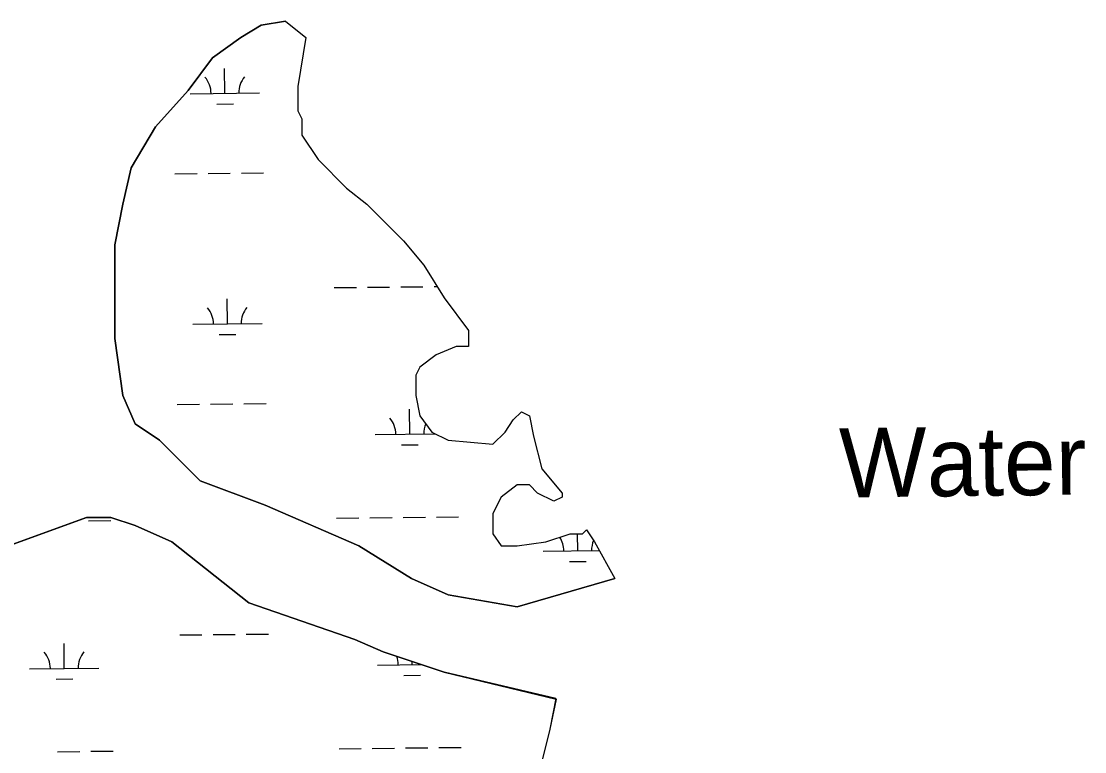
# Model space of a CAD drawing. Extents: x 3734862 to 3772949, y 391520 to 417239.
# Drawn here: x 3765495 to 3767029, y 411820 to 412874 of the extents above; entities that cross this region are included whole.
import ezdxf

# ---------------------------------------------------------------- set-up
doc = ezdxf.new("R2010")
doc.units = 0
for name, color, linetype in [('V-RIVR-IDEN', 7, 'Continuous'), ('V-TOPO-SHOR', 7, 'Continuous'), ('V-WETL-SWMP', 7, 'Continuous')]:
    doc.layers.add(name, color=color, linetype=linetype)

msp = doc.modelspace()

# ---------------------------------------------------------------- linework, layer by layer
at = {"layer": 'V-TOPO-SHOR'}
for p, q in [((3765841.2, 412867.9), (3765811.9, 412850.3)), ((3765876.4, 412873.7), (3765841.2, 412867.9)), ((3765876.4, 412873.7), (3765905.7, 412850.3)), ((3765811.9, 412850.3), (3765770.9, 412820.9)), ((3765905.7, 412850.3), (3765894, 412779.8)), ((3765770.9, 412820.9), (3765735.7, 412774)), ((3765894, 412779.8), (3765894, 412744.6)), ((3765735.7, 412774), (3765688.7, 412721.2)), ((3765894, 412744.6), (3765899.9, 412732.9)), ((3765899.9, 412732.9), (3765899.9, 412709.4)), ((3765688.7, 412721.2), (3765653.6, 412662.5)), ((3765899.9, 412709.4), (3765923.3, 412674.2)), ((3765923.3, 412674.2), (3765964.4, 412633.1)), ((3765653.6, 412662.5), (3765641.8, 412609.7)), ((3765964.4, 412633.1), (3765993.7, 412609.7)), ((3765641.8, 412609.7), (3765630.1, 412551)), ((3765993.7, 412609.7), (3766046.5, 412556.8)), ((3765630.1, 412551), (3765630.1, 412480.5)), ((3766046.5, 412556.8), (3766075.8, 412521.6)), ((3766075.8, 412521.6), (3766105.1, 412474.7)), ((3765630.1, 412480.5), (3765630.1, 412416)), ((3766105.1, 412474.7), (3766140.3, 412427.7)), ((3766140.3, 412427.7), (3766140.3, 412404.3)), ((3765630.1, 412416), (3765641.8, 412333.8)), ((3766093.4, 412392.5), (3766070, 412374.9)), ((3766122.7, 412404.3), (3766093.4, 412392.5)), ((3766140.3, 412404.3), (3766122.7, 412404.3)), ((3766070, 412374.9), (3766064.1, 412363.2)), ((3766064.1, 412363.2), (3766064.1, 412333.8)), ((3765641.8, 412333.8), (3765659.4, 412292.7)), ((3766064.1, 412333.8), (3766070, 412304.5)), ((3766070, 412304.5), (3766087.5, 412281)), ((3766204.8, 412298.6), (3766216.6, 412310.4)), ((3766216.6, 412310.4), (3766228.3, 412304.5)), ((3766228.3, 412304.5), (3766234.2, 412275.1)), ((3765659.4, 412292.7), (3765694.6, 412269.3)), ((3766193.1, 412281), (3766204.8, 412298.6)), ((3766087.5, 412281), (3766111, 412269.3)), ((3766175.5, 412263.4), (3766193.1, 412281)), ((3766234.2, 412275.1), (3766245.9, 412228.2)), ((3765694.6, 412269.3), (3765753.3, 412210.6)), ((3766111, 412269.3), (3766175.5, 412263.4)), ((3766245.9, 412228.2), (3766275.2, 412193)), ((3765753.3, 412210.6), (3765847.1, 412175.4)), ((3766210.7, 412204.7), (3766187.2, 412187.1)), ((3766228.3, 412204.7), (3766210.7, 412204.7)), ((3766240, 412193), (3766228.3, 412204.7)), ((3766263.5, 412181.2), (3766240, 412193)), ((3766275.2, 412193), (3766275.2, 412187.1)), ((3766187.2, 412187.1), (3766175.5, 412163.6)), ((3766275.2, 412187.1), (3766263.5, 412181.2)), ((3765847.1, 412175.4), (3765982, 412116.7)), ((3766175.5, 412163.6), (3766175.5, 412134.3)), ((3765589, 412157.8), (3765331, 412063.9)), ((3765624.2, 412157.8), (3765589, 412157.8)), ((3765659.4, 412146), (3765624.2, 412157.8)), ((3765712.2, 412122.6), (3765659.4, 412146)), ((3766175.5, 412134.3), (3766187.2, 412116.7)), ((3766251.8, 412122.6), (3766287, 412134.3)), ((3766287, 412134.3), (3766304.5, 412134.3)), ((3766304.5, 412134.3), (3766310.4, 412140.2)), ((3766310.4, 412140.2), (3766322.1, 412122.6)), ((3765823.6, 412034.5), (3765712.2, 412122.6)), ((3765982, 412116.7), (3766058.2, 412069.7)), ((3766187.2, 412116.7), (3766210.7, 412116.7)), ((3766210.7, 412116.7), (3766251.8, 412122.6)), ((3766322.1, 412122.6), (3766351.5, 412069.7)), ((3766058.2, 412069.7), (3766111, 412046.3)), ((3766210.7, 412028.7), (3766351.5, 412069.7)), ((3766111, 412046.3), (3766210.7, 412028.7)), ((3765976.1, 411981.7), (3765823.6, 412034.5)), ((3766017.2, 411964.1), (3765976.1, 411981.7)), ((3766105.1, 411934.8), (3766017.2, 411964.1)), ((3766266.4, 411896.6), (3766105.1, 411934.8)), ((3766266.4, 411896.6), (3766257.6, 411852.6)), ((3766257.6, 411852.6), (3766245.9, 411805.7))]:
    msp.add_line(p, q, dxfattribs=at)
at = {"layer": 'V-WETL-SWMP'}
for p, q in [((3765788.9, 412769.8), (3765788.5, 412805.8)), ((3765738.9, 412769.2), (3765838.9, 412770.3)), ((3765777.1, 412754.2), (3765801.1, 412754.5)), ((3765716.7, 412653.6), (3765748.7, 412653.9)), ((3765764.7, 412654.1), (3765796.7, 412654.4)), ((3765812.7, 412654.6), (3765844.7, 412654.9)), ((3765946.5, 412489.5), (3765978.5, 412489.8)), ((3765994.5, 412490), (3766026.5, 412490.3)), ((3766042.5, 412490.5), (3766074.5, 412490.8)), ((3766090.5, 412491), (3766094.9, 412491.1)), ((3765792.4, 412437.1), (3765792, 412473.1)), ((3765742.4, 412436.6), (3765842.4, 412437.6)), ((3765780.6, 412421.6), (3765804.6, 412421.8)), ((3765720.2, 412320.9), (3765752.2, 412321.3)), ((3765768.2, 412321.4), (3765800.2, 412321.8)), ((3765816.2, 412321.9), (3765848.2, 412322.3)), ((3766055.5, 412278), (3766055.2, 412314)), ((3766005.5, 412277.5), (3766092.7, 412278.4)), ((3766043.7, 412262.5), (3766067.7, 412262.7)), ((3765575.6, 412152.9), (3765576.1, 412152.9)), ((3765592.1, 412153.1), (3765624.1, 412153.4)), ((3765950, 412156.8), (3765982, 412157.2)), ((3765998, 412157.3), (3766030, 412157.7)), ((3766046, 412157.8), (3766078, 412158.2)), ((3766094, 412158.4), (3766126, 412158.7)), ((3766297.8, 412109.8), (3766297.5, 412134.3)), ((3766247.8, 412109.2), (3766329.1, 412110.1)), ((3766286, 412094.2), (3766310, 412094.5)), ((3765723.7, 411988.3), (3765755.7, 411988.6)), ((3765771.7, 411988.8), (3765803.7, 411989.1)), ((3765819.7, 411989.3), (3765851.7, 411989.6)), ((3765557.2, 411940.1), (3765556.8, 411976.1)), ((3766059.1, 411945.4), (3766059, 411950.1)), ((3765507.2, 411939.5), (3765607.2, 411940.6)), ((3766009.1, 411944.8), (3766072.9, 411945.5)), ((3765545.3, 411924.5), (3765569.3, 411924.8)), ((3766047.2, 411929.8), (3766071.2, 411930.1)), ((3765953.5, 411824.2), (3765985.5, 411824.5)), ((3766001.5, 411824.7), (3766033.5, 411825)), ((3766049.5, 411825.2), (3766081.5, 411825.5)), ((3766097.5, 411825.7), (3766129.5, 411826)), ((3765547.6, 411819.9), (3765579.6, 411820.2)), ((3765595.6, 411820.4), (3765627.6, 411820.7))]:
    msp.add_line(p, q, dxfattribs=at)
msp.add_lwpolyline([(3765876.4, 412873.7), (3765905.7, 412850.3), (3765894, 412779.8), (3765894, 412744.6), (3765899.9, 412732.9), (3765899.9, 412709.4), (3765923.3, 412674.2), (3765964.4, 412633.1), (3765993.7, 412609.7), (3766046.5, 412556.8), (3766075.8, 412521.6), (3766105.1, 412474.7), (3766140.3, 412427.7), (3766140.3, 412404.3), (3766122.7, 412404.3), (3766093.4, 412392.5), (3766070, 412374.9), (3766064.1, 412363.2), (3766064.1, 412333.8), (3766070, 412304.5), (3766087.5, 412281), (3766111, 412269.3), (3766175.5, 412263.4), (3766193.1, 412281), (3766204.8, 412298.6), (3766216.6, 412310.4), (3766228.3, 412304.5), (3766234.2, 412275.1), (3766245.9, 412228.2), (3766275.2, 412193), (3766275.2, 412187.1), (3766263.5, 412181.2), (3766240, 412193), (3766228.3, 412204.7), (3766210.7, 412204.7), (3766187.2, 412187.1), (3766175.5, 412163.6), (3766175.5, 412134.3), (3766187.2, 412116.7), (3766210.7, 412116.7), (3766251.8, 412122.6), (3766287, 412134.3), (3766304.5, 412134.3), (3766310.4, 412140.2), (3766322.1, 412122.6), (3766351.5, 412069.7), (3766210.7, 412028.7), (3766111, 412046.3), (3766058.2, 412069.7), (3765982, 412116.7), (3765847.1, 412175.4), (3765753.3, 412210.6), (3765694.6, 412269.3), (3765659.4, 412292.7), (3765641.8, 412333.8), (3765630.1, 412416), (3765630.1, 412551), (3765641.8, 412609.7), (3765653.6, 412662.5), (3765688.7, 412721.2), (3765735.7, 412774), (3765770.8, 412820.9), (3765811.9, 412850.3), (3765841.2, 412867.9)], close=True, dxfattribs=at)
msp.add_lwpolyline([(3765331, 412063.9), (3765589, 412157.8), (3765624.2, 412157.8), (3765659.4, 412146), (3765712.2, 412122.6), (3765823.6, 412034.5), (3765976.1, 411981.7), (3766017.2, 411964.1), (3766105.1, 411934.8), (3766266.5, 411895.5), (3766257.6, 411852.6), (3766245.9, 411805.7), (3766228.3, 411805.7), (3766187.2, 411788)], dxfattribs=at)
for centre, start, end in [((3765733.7, 412769.7), 359.8334, 41.377), ((3765844.1, 412770.8), 139.8334, 181.377), ((3765737.2, 412437), 359.8334, 41.377), ((3765847.6, 412438.2), 139.8334, 181.377), ((3766000.3, 412277.9), 359.8334, 41.377), ((3766110.8, 412279.1), 156.488, 181.377), ((3766242.6, 412109.7), 359.8334, 33.8013), ((3766353, 412110.8), 156.69, 181.377), ((3765501.9, 411940), 359.8334, 41.377), ((3765612.4, 411941.1), 139.8334, 181.377), ((3766003.8, 411945.3), 359.8334, 20.3792)]:
    msp.add_arc(centre, 35.2, start, end, dxfattribs=at)

# ---------------------------------------------------------------- texts
at = {"layer": 'V-RIVR-IDEN'}
msp.add_text('Water', height=100, rotation=0.7119, dxfattribs=at).set_placement((3766675.6, 412186.5))

doc.saveas('drawing.dxf')
